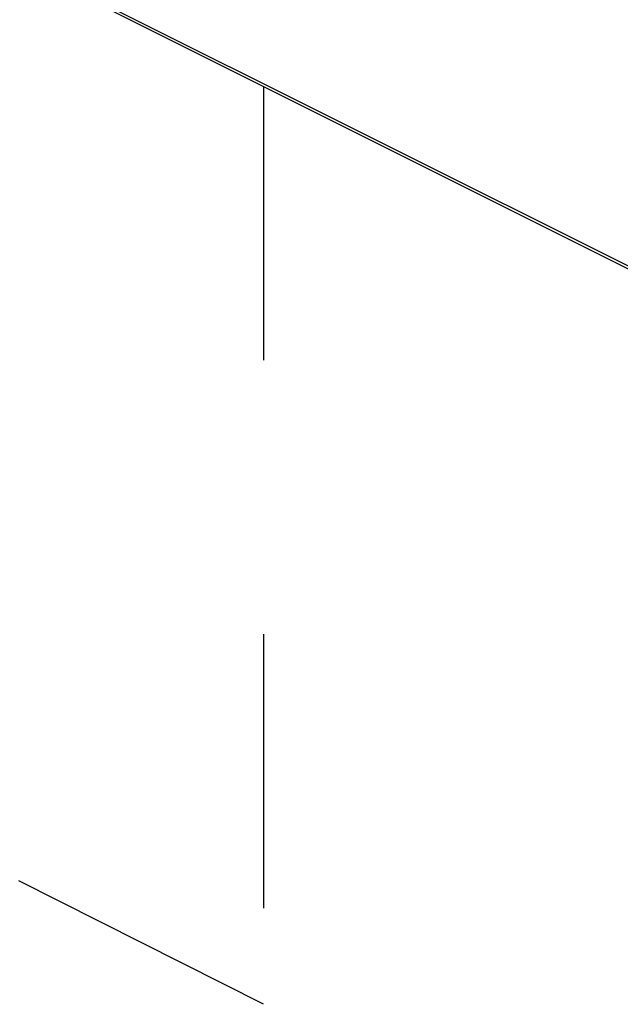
# Paper-space layout '005_EXP_CORICANT_PE_DRAWING_3_1' of a CAD drawing. Header units: millimetres. Extents: x 6 to 413, y 7 to 290.
# Tile 320 of 362: x 223.49 to 228.55, y 248.35 to 256.65. Entities that reach past the tile are written whole.
import ezdxf

# ---------------------------------------------------------------- set-up
doc = ezdxf.new("R2010")
doc.units = ezdxf.units.MM
doc.header["$LTSCALE"] = 23.1
doc.linetypes.add('DASHED', pattern=[0.2, 0.1, -0.1])
doc.layers.get('0').update_dxf_attribs({"linetype": 'CONTINUOUS'})
doc.layers.add('006_CONFIG_LABEL_102X65_BL128', color=7, linetype='CONTINUOUS')

# ---------------------------------------------------------------- blocks, each defined once
blk = doc.blocks.new('006_CONFIG_LABEL_102X65_BL128', base_point=(227.8128, 259.1637))
at = {"layer": '006_CONFIG_LABEL_102X65_BL128', "color": 7, "linetype": 'Continuous'}
for p, q in [((217.4505, 260.1618), (229.7966, 253.9888)), ((217.4505, 260.1385), (229.7966, 253.9654))]:
    blk.add_line(p, q, dxfattribs=at)

psp = doc.layouts.new('005_EXP_CORICANT_PE_DRAWING_3_1')

# ---------------------------------------------------------------- linework, layer by layer
at = {"color": 4, "linetype": 'DASHED'}
for p, q in [((225.5428, 256.0923), (225.5428, 248.3519)), ((225.5428, 248.3519), (215.7704, 253.285))]:
    psp.add_line(p, q, dxfattribs=at)

# ---------------------------------------------------------------- block references
at = {"layer": '006_CONFIG_LABEL_102X65_BL128'}
psp.add_blockref('006_CONFIG_LABEL_102X65_BL128', (227.8128, 259.1637), dxfattribs=at)

doc.saveas('drawing.dxf')
